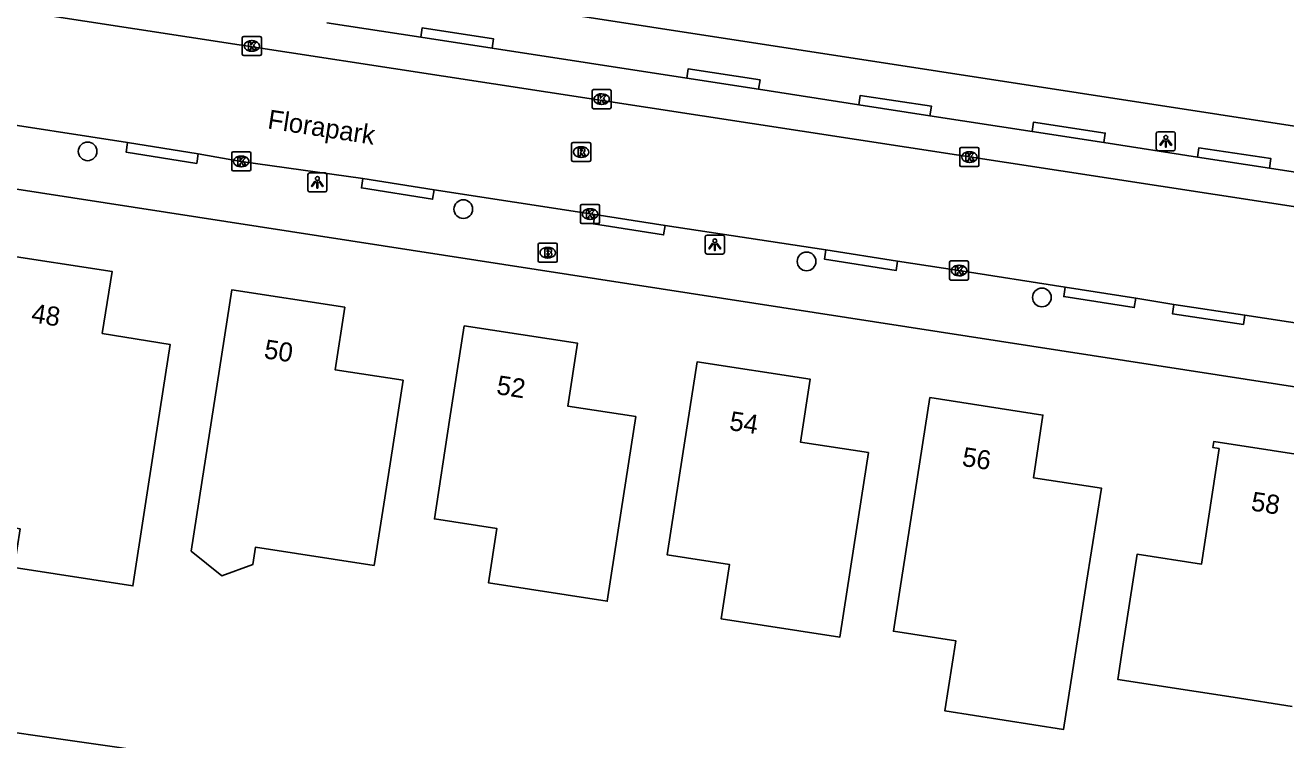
# Model space of a CAD drawing. Extents: x 161486 to 162249, y 379484 to 380829.
# Drawn here: x 161831.1 to 161897.2, y 380609.4 to 380646.8 of the extents above; entities that cross this region are included whole.
import ezdxf

# ---------------------------------------------------------------- set-up
doc = ezdxf.new("R2010")
doc.units = 0
for name, color, linetype in [('IMGEO_Boom', 7, 'Continuous'), ('IMGEO_Brandkraan', 7, 'Continuous'), ('IMGEO_Kolk', 7, 'Continuous'), ('IMGEO_Lichtpunt', 7, 'Continuous'), ('IMGEO_Openbare_ruimte_label', 7, 'Continuous'), ('IMGEO_Pand', 7, 'Continuous'), ('IMGEO_Pand_nummerreeks', 7, 'Continuous'), ('IMGEO_Rijbaan_lokaal_open', 7, 'Continuous'), ('IMGEO_Rioolput', 7, 'Continuous'), ('IMGEO_Voetpad_open', 7, 'Continuous')]:
    doc.layers.add(name, color=color, linetype=linetype)

msp = doc.modelspace()

# ---------------------------------------------------------------- linework, layer by layer
at = {"layer": 'IMGEO_Boom'}
for centre in [(161834.416, 380640.221), (161854.102, 380637.195), (161872.09, 380634.456), (161884.422, 380632.568)]:
    msp.add_circle(centre, 0.489, dxfattribs=at)
at = {"layer": 'IMGEO_Brandkraan'}
for p, q in [((161858.025, 380634.487), (161858.025, 380635.339)), ((161858.1, 380635.413), (161858.952, 380635.413)), ((161858.513, 380635.193), (161858.538, 380635.193)), ((161859.026, 380635.339), (161859.026, 380634.487)), ((161858.952, 380634.413), (161858.1, 380634.413)), ((161858.536, 380634.633), (161858.511, 380634.633))]:
    msp.add_line(p, q, dxfattribs=at)
for points in [[(161858.025, 380634.487), (161858.025, 380635.339)], [(161858.1, 380635.413), (161858.952, 380635.413)], [(161858.373, 380635.113), (161858.373, 380634.713), (161858.586, 380634.713)], [(161858.604, 380635.113), (161858.373, 380635.113)], [(161858.552, 380635.032), (161858.498, 380635.032), (161858.498, 380634.956)], [(161858.498, 380634.956), (161858.551, 380634.956)], [(161858.56, 380634.88), (161858.498, 380634.88), (161858.498, 380634.799)], [(161859.026, 380635.339), (161859.026, 380634.487)], [(161858.952, 380634.413), (161858.1, 380634.413)], [(161858.498, 380634.799), (161858.56, 380634.799)]]:
    msp.add_lwpolyline(points, dxfattribs=at)
for centre, radius, start, end in [((161858.102, 380635.337), 0.0765, 91.55205, 178.44795), ((161858.102, 380635.337), 0.0765, 91.55205, 178.44795), ((161858.553, 380634.994), 0.0379, 267.82845, 90.93552), ((161858.561, 380634.839), 0.0404, 269.87594, 90.50774), ((161858.608, 380634.968), 0.145, 59.4692, 91.53667), ((161858.633, 380635.015), 0.0922, 285.51372, 58.15012), ((161858.638, 380634.823), 0.105, 301.31148, 78.98903), ((161858.95, 380635.337), 0.0765, 1.55205, 88.44795), ((161858.95, 380635.337), 0.0765, 1.55205, 88.44795), ((161858.102, 380634.489), 0.0765, 181.55205, 268.44795), ((161858.102, 380634.489), 0.0765, 181.55205, 268.44795), ((161858.592, 380634.964), 0.251, 268.66757, 293.53466), ((161858.95, 380634.489), 0.0765, 271.55205, 358.44795), ((161858.95, 380634.489), 0.0765, 271.55205, 358.44795)]:
    msp.add_arc(centre, radius, start, end, dxfattribs=at)
for centre, major_axis, ratio, start_param, end_param in [((161858.512, 380634.913), (-0.387, 0.002), 0.722429, 4.712389, 7.853982), ((161858.537, 380634.913), (-0.39, 0.002), 0.717154, 1.570796, 4.712389)]:
    msp.add_ellipse(centre, major_axis=major_axis, ratio=ratio, start_param=start_param, end_param=end_param, dxfattribs=at)
at = {"layer": 'IMGEO_Kolk'}
for p, q in [((161842.519, 380645.317), (161842.519, 380646.169)), ((161842.594, 380646.243), (161843.446, 380646.243)), ((161843.52, 380646.169), (161843.52, 380645.317)), ((161843.03, 380645.463), (161843.005, 380645.463)), ((161843.007, 380646.023), (161843.032, 380646.023)), ((161843.446, 380645.243), (161842.594, 380645.243)), ((161860.927, 380643.457), (161861.779, 380643.457)), ((161860.852, 380642.531), (161860.852, 380643.383)), ((161861.34, 380643.237), (161861.365, 380643.237)), ((161861.853, 380643.383), (161861.853, 380642.531)), ((161861.779, 380642.457), (161860.927, 380642.457)), ((161861.363, 380642.677), (161861.338, 380642.677)), ((161842.04, 380640.195), (161842.892, 380640.195)), ((161880.124, 380639.498), (161880.124, 380640.35)), ((161880.199, 380640.424), (161881.051, 380640.424)), ((161880.612, 380640.204), (161880.637, 380640.204)), ((161881.125, 380640.35), (161881.125, 380639.498)), ((161841.965, 380639.269), (161841.965, 380640.121)), ((161842.453, 380639.975), (161842.478, 380639.975)), ((161842.966, 380640.121), (161842.966, 380639.269)), ((161880.635, 380639.644), (161880.61, 380639.644)), ((161842.892, 380639.195), (161842.04, 380639.195)), ((161842.476, 380639.415), (161842.451, 380639.415)), ((161881.051, 380639.424), (161880.199, 380639.424)), ((161860.244, 380636.511), (161860.244, 380637.363)), ((161860.319, 380637.437), (161861.171, 380637.437)), ((161860.732, 380637.217), (161860.757, 380637.217)), ((161861.245, 380637.363), (161861.245, 380636.511)), ((161861.171, 380636.437), (161860.319, 380636.437)), ((161860.755, 380636.657), (161860.73, 380636.657)), ((161879.58, 380633.553), (161879.58, 380634.405)), ((161879.655, 380634.479), (161880.507, 380634.479)), ((161880.068, 380634.259), (161880.093, 380634.259)), ((161880.581, 380634.405), (161880.581, 380633.553)), ((161880.091, 380633.699), (161880.066, 380633.699)), ((161880.507, 380633.479), (161879.655, 380633.479))]:
    msp.add_line(p, q, dxfattribs=at)
for points in [[(161842.519, 380645.317), (161842.519, 380646.169)], [(161842.594, 380646.243), (161843.446, 380646.243)], [(161843.52, 380646.169), (161843.52, 380645.317)], [(161842.84, 380645.943), (161842.963, 380645.943), (161842.963, 380645.792), (161843.093, 380645.943), (161843.257, 380645.943), (161843.111, 380645.792), (161843.264, 380645.543), (161843.112, 380645.543), (161843.027, 380645.707), (161842.963, 380645.64), (161842.963, 380645.543), (161842.84, 380645.543), (161842.84, 380645.943)], [(161843.446, 380645.243), (161842.594, 380645.243)], [(161860.927, 380643.457), (161861.779, 380643.457)], [(161860.852, 380642.531), (161860.852, 380643.383)], [(161861.173, 380643.157), (161861.296, 380643.157), (161861.296, 380643.006), (161861.426, 380643.157), (161861.59, 380643.157), (161861.444, 380643.006), (161861.597, 380642.757), (161861.445, 380642.757), (161861.36, 380642.921), (161861.296, 380642.854), (161861.296, 380642.757), (161861.173, 380642.757), (161861.173, 380643.157)], [(161861.853, 380643.383), (161861.853, 380642.531)], [(161861.779, 380642.457), (161860.927, 380642.457)], [(161842.04, 380640.195), (161842.892, 380640.195)], [(161880.124, 380639.498), (161880.124, 380640.35)], [(161880.199, 380640.424), (161881.051, 380640.424)], [(161881.125, 380640.35), (161881.125, 380639.498)], [(161841.965, 380639.269), (161841.965, 380640.121)], [(161842.286, 380639.895), (161842.409, 380639.895), (161842.409, 380639.744), (161842.539, 380639.895), (161842.703, 380639.895), (161842.557, 380639.744), (161842.71, 380639.495), (161842.558, 380639.495), (161842.473, 380639.659), (161842.409, 380639.592), (161842.409, 380639.495), (161842.286, 380639.495), (161842.286, 380639.895)], [(161842.966, 380640.121), (161842.966, 380639.269)], [(161880.445, 380640.124), (161880.568, 380640.124), (161880.568, 380639.973), (161880.698, 380640.124), (161880.862, 380640.124), (161880.716, 380639.973), (161880.869, 380639.724), (161880.717, 380639.724), (161880.632, 380639.888), (161880.568, 380639.821), (161880.568, 380639.724), (161880.445, 380639.724), (161880.445, 380640.124)], [(161842.892, 380639.195), (161842.04, 380639.195)], [(161881.051, 380639.424), (161880.199, 380639.424)], [(161860.244, 380636.511), (161860.244, 380637.363)], [(161860.319, 380637.437), (161861.171, 380637.437)], [(161860.565, 380637.137), (161860.688, 380637.137), (161860.688, 380636.986), (161860.818, 380637.137), (161860.982, 380637.137), (161860.836, 380636.986), (161860.989, 380636.737), (161860.837, 380636.737), (161860.752, 380636.901), (161860.688, 380636.834), (161860.688, 380636.737), (161860.565, 380636.737), (161860.565, 380637.137)], [(161861.245, 380637.363), (161861.245, 380636.511)], [(161861.171, 380636.437), (161860.319, 380636.437)], [(161879.58, 380633.553), (161879.58, 380634.405)], [(161879.655, 380634.479), (161880.507, 380634.479)], [(161880.581, 380634.405), (161880.581, 380633.553)], [(161879.901, 380634.179), (161880.024, 380634.179), (161880.024, 380634.028), (161880.154, 380634.179), (161880.318, 380634.179), (161880.172, 380634.028), (161880.325, 380633.779), (161880.173, 380633.779), (161880.088, 380633.943), (161880.024, 380633.876), (161880.024, 380633.779), (161879.901, 380633.779), (161879.901, 380634.179)], [(161880.507, 380633.479), (161879.655, 380633.479)]]:
    msp.add_lwpolyline(points, dxfattribs=at)
for centre, start, end in [((161842.596, 380646.167), 91.55205, 178.44795), ((161842.596, 380646.167), 91.55205, 178.44795), ((161843.444, 380646.167), 1.55205, 88.44795), ((161843.444, 380646.167), 1.55205, 88.44795), ((161842.596, 380645.319), 181.55205, 268.44795), ((161842.596, 380645.319), 181.55205, 268.44795), ((161843.444, 380645.319), 271.55205, 358.44795), ((161843.444, 380645.319), 271.55205, 358.44795), ((161860.929, 380643.381), 91.55205, 178.44795), ((161860.929, 380643.381), 91.55205, 178.44795), ((161861.777, 380643.381), 1.55205, 88.44795), ((161861.777, 380643.381), 1.55205, 88.44795), ((161860.929, 380642.533), 181.55205, 268.44795), ((161860.929, 380642.533), 181.55205, 268.44795), ((161861.777, 380642.533), 271.55205, 358.44795), ((161861.777, 380642.533), 271.55205, 358.44795), ((161842.042, 380640.119), 91.55205, 178.44795), ((161842.042, 380640.119), 91.55205, 178.44795), ((161842.89, 380640.119), 1.55205, 88.44795), ((161842.89, 380640.119), 1.55205, 88.44795), ((161880.201, 380640.348), 91.55205, 178.44795), ((161880.201, 380640.348), 91.55205, 178.44795), ((161881.049, 380640.348), 1.55205, 88.44795), ((161881.049, 380640.348), 1.55205, 88.44795), ((161880.201, 380639.5), 181.55205, 268.44795), ((161880.201, 380639.5), 181.55205, 268.44795), ((161881.049, 380639.5), 271.55205, 358.44795), ((161881.049, 380639.5), 271.55205, 358.44795), ((161842.042, 380639.271), 181.55205, 268.44795), ((161842.042, 380639.271), 181.55205, 268.44795), ((161842.89, 380639.271), 271.55205, 358.44795), ((161842.89, 380639.271), 271.55205, 358.44795), ((161860.321, 380637.361), 91.55205, 178.44795), ((161860.321, 380637.361), 91.55205, 178.44795), ((161861.169, 380637.361), 1.55205, 88.44795), ((161861.169, 380637.361), 1.55205, 88.44795), ((161860.321, 380636.513), 181.55205, 268.44795), ((161860.321, 380636.513), 181.55205, 268.44795), ((161861.169, 380636.513), 271.55205, 358.44795), ((161861.169, 380636.513), 271.55205, 358.44795), ((161879.657, 380634.403), 91.55205, 178.44795), ((161879.657, 380634.403), 91.55205, 178.44795), ((161880.505, 380634.403), 1.55205, 88.44795), ((161880.505, 380634.403), 1.55205, 88.44795), ((161879.657, 380633.555), 181.55205, 268.44795), ((161879.657, 380633.555), 181.55205, 268.44795), ((161880.505, 380633.555), 271.55205, 358.44795), ((161880.505, 380633.555), 271.55205, 358.44795)]:
    msp.add_arc(centre, 0.0765, start, end, dxfattribs=at)
for centre, major_axis, ratio, start_param, end_param in [((161843.006, 380645.743), (-0.387, 0.002), 0.722429, 4.712389, 7.853982), ((161843.031, 380645.743), (-0.39, 0.002), 0.717154, 1.570796, 4.712389), ((161861.339, 380642.957), (-0.387, 0.002), 0.722429, 4.712389, 7.853982), ((161861.364, 380642.957), (-0.39, 0.002), 0.717154, 1.570796, 4.712389), ((161880.611, 380639.924), (-0.387, 0.002), 0.722429, 4.712389, 7.853982), ((161880.636, 380639.924), (-0.39, 0.002), 0.717154, 1.570796, 4.712389), ((161842.452, 380639.695), (-0.387, 0.002), 0.722429, 4.712389, 7.853982), ((161842.477, 380639.695), (-0.39, 0.002), 0.717154, 1.570796, 4.712389), ((161860.731, 380636.937), (-0.387, 0.002), 0.722429, 4.712389, 7.853982), ((161860.756, 380636.937), (-0.39, 0.002), 0.717154, 1.570796, 4.712389), ((161880.067, 380633.979), (-0.387, 0.002), 0.722429, 4.712389, 7.853982), ((161880.092, 380633.979), (-0.39, 0.002), 0.717154, 1.570796, 4.712389)]:
    msp.add_ellipse(centre, major_axis=major_axis, ratio=ratio, start_param=start_param, end_param=end_param, dxfattribs=at)
at = {"layer": 'IMGEO_Lichtpunt'}
for p, q in [((161890.416, 380641.156), (161890.416, 380640.349)), ((161890.416, 380641.156), (161890.416, 380640.349)), ((161891.318, 380641.251), (161890.51, 380641.251)), ((161891.318, 380641.251), (161890.51, 380641.251)), ((161891.412, 380640.349), (161891.412, 380641.156)), ((161891.412, 380640.349), (161891.412, 380641.156)), ((161890.51, 380640.255), (161891.318, 380640.255)), ((161890.51, 380640.255), (161891.318, 380640.255)), ((161845.954, 380639.001), (161845.954, 380638.194)), ((161845.954, 380639.001), (161845.954, 380638.194)), ((161846.856, 380639.096), (161846.048, 380639.096)), ((161846.856, 380639.096), (161846.048, 380639.096)), ((161846.95, 380638.194), (161846.95, 380639.001)), ((161846.95, 380638.194), (161846.95, 380639.001)), ((161846.048, 380638.1), (161846.856, 380638.1)), ((161846.048, 380638.1), (161846.856, 380638.1)), ((161866.785, 380635.739), (161866.785, 380634.932)), ((161866.785, 380635.739), (161866.785, 380634.932)), ((161867.687, 380635.834), (161866.879, 380635.834)), ((161867.687, 380635.834), (161866.879, 380635.834)), ((161867.781, 380634.932), (161867.781, 380635.739)), ((161867.781, 380634.932), (161867.781, 380635.739)), ((161866.879, 380634.838), (161867.687, 380634.838)), ((161866.879, 380634.838), (161867.687, 380634.838))]:
    msp.add_line(p, q, dxfattribs=at)
for points in [[(161890.79, 380640.82), (161890.829, 380640.792), (161890.641, 380640.53), (161890.603, 380640.557), (161890.79, 380640.82)], [(161891.002, 380640.792), (161891.04, 380640.819), (161891.227, 380640.557), (161891.188, 380640.529), (161891.002, 380640.792)], [(161890.892, 380640.772), (161890.939, 380640.772), (161890.939, 380640.45), (161890.892, 380640.45), (161890.892, 380640.772)], [(161846.328, 380638.665), (161846.367, 380638.637), (161846.179, 380638.375), (161846.141, 380638.402), (161846.328, 380638.665)], [(161846.43, 380638.617), (161846.477, 380638.617), (161846.477, 380638.295), (161846.43, 380638.295), (161846.43, 380638.617)], [(161846.54, 380638.637), (161846.578, 380638.664), (161846.765, 380638.402), (161846.726, 380638.374), (161846.54, 380638.637)], [(161867.159, 380635.403), (161867.198, 380635.375), (161867.01, 380635.113), (161866.972, 380635.14), (161867.159, 380635.403)], [(161867.261, 380635.355), (161867.308, 380635.355), (161867.308, 380635.033), (161867.261, 380635.033), (161867.261, 380635.355)], [(161867.371, 380635.375), (161867.409, 380635.402), (161867.596, 380635.14), (161867.557, 380635.112), (161867.371, 380635.375)]]:
    msp.add_lwpolyline(points, dxfattribs=at)
for centre in [(161890.915, 380640.954), (161846.453, 380638.799), (161867.284, 380635.537)]:
    msp.add_circle(centre, 0.0994, dxfattribs=at)
for centre, start, end in [((161890.51, 380641.156), 90, 180), ((161890.51, 380641.156), 90, 180), ((161891.318, 380641.156), 0, 90), ((161891.318, 380641.156), 0, 90), ((161890.51, 380640.349), 180, 270), ((161890.51, 380640.349), 180, 270), ((161891.318, 380640.349), 270, 0), ((161891.318, 380640.349), 270, 360), ((161846.048, 380639.001), 90, 180), ((161846.048, 380639.001), 90, 180), ((161846.856, 380639.001), 0, 90), ((161846.856, 380639.001), 0, 90), ((161846.048, 380638.194), 180, 270), ((161846.048, 380638.194), 180, 270), ((161846.856, 380638.194), 270, 0), ((161846.856, 380638.194), 270, 360), ((161866.879, 380635.739), 90, 180), ((161866.879, 380635.739), 90, 180), ((161867.687, 380635.739), 0, 90), ((161867.687, 380635.739), 0, 90), ((161866.879, 380634.932), 180, 270), ((161866.879, 380634.932), 180, 270), ((161867.687, 380634.932), 270, 0), ((161867.687, 380634.932), 270, 360)]:
    msp.add_arc(centre, 0.0946, start, end, dxfattribs=at)
at = {"layer": 'IMGEO_Pand'}
for points in [[(161830.564, 380618.414), (161830.878, 380620.439), (161826.847, 380621.064), (161827.438, 380624.873), (161828.206, 380624.754), (161829.004, 380629.9), (161829.77, 380634.84), (161835.7, 380633.93), (161835.178, 380630.68), (161838.733, 380630.109), (161837.972, 380625.168), (161836.784, 380617.449), (161830.564, 380618.414)], [(161849.439, 380618.528), (161843.216, 380619.487), (161843.075, 380618.581), (161841.45, 380617.984), (161839.833, 380619.278), (161840.393, 380622.863), (161841.198, 380628.02), (161841.97, 380632.96), (161847.89, 380632.05), (161847.381, 380628.781), (161850.948, 380628.226), (161850.179, 380623.286), (161849.439, 380618.528)], [(161853.387, 380626.139), (161852.584, 380620.962), (161855.867, 380620.453), (161855.425, 380617.606), (161861.648, 380616.647), (161862.378, 380621.38), (161863.141, 380626.321), (161859.581, 380626.87), (161860.089, 380630.164), (161854.153, 380631.079), (161853.387, 380626.139)], [(161865.587, 380624.261), (161864.778, 380619.087), (161868.059, 380618.574), (161867.614, 380615.728), (161873.837, 380614.769), (161874.567, 380619.502), (161875.33, 380624.443), (161871.77, 380624.992), (161872.278, 380628.286), (161866.36, 380629.2), (161865.587, 380624.261)], [(161876.976, 380617.233), (161876.639, 380615.08), (161879.917, 380614.567), (161879.344, 380610.901), (161885.56, 380609.931), (161886.768, 380617.641), (161887.542, 380622.58), (161883.983, 380623.114), (161884.477, 380626.406), (161878.551, 380627.319), (161877.78, 380622.379), (161876.976, 380617.233)], [(161899.541, 380624.084), (161893.436, 380625.025), (161893.386, 380624.699), (161893.712, 380624.647), (161892.784, 380618.592), (161889.409, 380619.11), (161888.652, 380614.168), (161888.404, 380612.549), (161894.439, 380611.618), (161897.545, 380611.139)]]:
    msp.add_lwpolyline(points, dxfattribs=at)
at = {"layer": 'IMGEO_Rijbaan_lokaal_open'}
for points in [[(161921.635, 380633.64), (161896.119, 380637.555), (161799.277, 380652.426)], [(161828.567, 380641.917), (161836.508, 380640.681)], [(161836.508, 380640.681), (161840.209, 380640.087)], [(161840.209, 380640.087), (161842.462, 380639.696), (161848.844, 380638.801)], [(161848.844, 380638.801), (161852.574, 380638.203)], [(161852.574, 380638.203), (161860.998, 380636.913)], [(161860.998, 380636.913), (161864.674, 380636.339)], [(161864.674, 380636.339), (161873.104, 380635.067)], [(161873.104, 380635.067), (161876.861, 380634.467)], [(161876.861, 380634.467), (161880.077, 380633.98), (161885.647, 380633.107)], [(161885.647, 380633.107), (161889.34, 380632.533)], [(161889.34, 380632.533), (161891.34, 380632.201)], [(161891.34, 380632.201), (161895.056, 380631.647)], [(161895.056, 380631.647), (161898.375, 380631.13), (161906.524, 380629.872)]]:
    msp.add_lwpolyline(points, dxfattribs=at)
at = {"layer": 'IMGEO_Rioolput'}
for p, q in [((161859.776, 380639.761), (161859.776, 380640.613)), ((161859.851, 380640.687), (161860.703, 380640.687)), ((161860.264, 380640.467), (161860.289, 380640.467)), ((161860.777, 380640.613), (161860.777, 380639.761)), ((161860.703, 380639.687), (161859.851, 380639.687)), ((161860.287, 380639.907), (161860.262, 380639.907))]:
    msp.add_line(p, q, dxfattribs=at)
for points in [[(161859.776, 380639.761), (161859.776, 380640.613)], [(161859.851, 380640.687), (161860.703, 380640.687)], [(161860.365, 380640.385), (161860.113, 380640.387), (161860.113, 380639.987)], [(161860.113, 380639.987), (161860.237, 380639.987), (161860.237, 380640.149), (161860.248, 380640.149)], [(161860.291, 380640.306), (161860.237, 380640.306), (161860.237, 380640.225)], [(161860.237, 380640.225), (161860.289, 380640.225)], [(161860.777, 380640.613), (161860.777, 380639.761)], [(161860.703, 380639.687), (161859.851, 380639.687)], [(161860.295, 380640.12), (161860.366, 380639.987), (161860.506, 380639.987), (161860.441, 380640.113)]]:
    msp.add_lwpolyline(points, dxfattribs=at)
for centre, radius, start, end in [((161859.853, 380640.611), 0.0765, 91.55205, 178.44795), ((161859.853, 380640.611), 0.0765, 91.55205, 178.44795), ((161860.247, 380640.096), 0.0533, 26.02933, 88.69889), ((161860.273, 380640.414), 0.19, 274.7715, 282.96867), ((161860.297, 380640.21), 0.0964, 77.00612, 93.18647), ((161860.311, 380640.267), 0.0378, 276.66336, 79.67722), ((161860.364, 380640.275), 0.109, 350.36119, 89.41601), ((161860.362, 380640.275), 0.112, 277.58423, 350.98172), ((161860.346, 380640.06), 0.108, 29.51342, 73.79051), ((161860.701, 380640.611), 0.0765, 1.55205, 88.44795), ((161860.701, 380640.611), 0.0765, 1.55205, 88.44795), ((161859.853, 380639.763), 0.0765, 181.55205, 268.44795), ((161859.853, 380639.763), 0.0765, 181.55205, 268.44795), ((161860.701, 380639.763), 0.0765, 271.55205, 358.44795), ((161860.701, 380639.763), 0.0765, 271.55205, 358.44795)]:
    msp.add_arc(centre, radius, start, end, dxfattribs=at)
for centre, major_axis, ratio, start_param, end_param in [((161860.263, 380640.187), (-0.387, 0.002), 0.722429, 4.712389, 7.853982), ((161860.288, 380640.187), (-0.39, 0.002), 0.717154, 1.570796, 4.712389)]:
    msp.add_ellipse(centre, major_axis=major_axis, ratio=ratio, start_param=start_param, end_param=end_param, dxfattribs=at)
at = {"layer": 'IMGEO_Voetpad_open'}
for points in [[(161925.546, 380637.356), (161924.835, 380637.387), (161916.207, 380638.698), (161908.673, 380639.841), (161797.167, 380657.035)], [(161846.947, 380646.964), (161851.871, 380646.205)], [(161925.898, 380623.516), (161823.912, 380639.282), (161780.025, 380646.103)], [(161851.871, 380646.205), (161851.947, 380646.699), (161855.682, 380646.123), (161855.606, 380645.629)], [(161855.606, 380645.629), (161851.871, 380646.205)], [(161855.606, 380645.629), (161865.816, 380644.054)], [(161865.816, 380644.054), (161865.891, 380644.547), (161869.65, 380643.969), (161869.575, 380643.474)], [(161869.575, 380643.474), (161865.816, 380644.054)], [(161869.575, 380643.474), (161874.831, 380642.664)], [(161874.831, 380642.664), (161874.906, 380643.157), (161878.629, 380642.592), (161878.553, 380642.09)], [(161878.553, 380642.09), (161874.831, 380642.664)], [(161878.553, 380642.09), (161883.909, 380641.264)], [(161883.909, 380641.264), (161883.985, 380641.758), (161887.739, 380641.179), (161887.663, 380640.685)], [(161887.663, 380640.685), (161883.909, 380641.264)], [(161840.209, 380640.087), (161840.13, 380639.594), (161836.429, 380640.188), (161836.508, 380640.681)], [(161887.663, 380640.685), (161892.581, 380639.926)], [(161892.581, 380639.926), (161892.653, 380640.407), (161896.423, 380639.84), (161896.349, 380639.345)], [(161896.349, 380639.345), (161892.581, 380639.926)], [(161896.349, 380639.345), (161918.986, 380635.854)], [(161852.574, 380638.203), (161852.495, 380637.71), (161848.765, 380638.308), (161848.844, 380638.801)], [(161864.674, 380636.339), (161864.597, 380635.845), (161860.921, 380636.419), (161860.998, 380636.913)], [(161876.861, 380634.467), (161876.783, 380633.974), (161873.026, 380634.574), (161873.104, 380635.067)], [(161889.34, 380632.533), (161889.264, 380632.039), (161885.571, 380632.613), (161885.647, 380633.107)], [(161895.056, 380631.647), (161894.983, 380631.153), (161891.267, 380631.707), (161891.34, 380632.201)], [(161883.887, 380600.126), (161887.936, 380599.416), (161888.243, 380601.193), (161879.814, 380602.708), (161803.016, 380613.72)]]:
    msp.add_lwpolyline(points, dxfattribs=at)

# ---------------------------------------------------------------- texts
at = {"layer": 'IMGEO_Openbare_ruimte_label'}
msp.add_text('Florapark', height=1, rotation=351.25384, dxfattribs=at).set_placement((161843.805, 380641.428))
at = {"layer": 'IMGEO_Pand_nummerreeks'}
for s, rotation, p in [('48', 351.27562, (161831.423, 380631.268)), ('50', 351.26111, (161843.617, 380629.388)), ('52', 351.23716, (161855.801, 380627.505)), ('54', 351.22037, (161868.001, 380625.628)), ('56', 351.23948, (161880.197, 380623.747)), ('58', 351.24149, (161895.338, 380621.412))]:
    msp.add_text(s, height=1, rotation=rotation, dxfattribs=at).set_placement(p)

doc.saveas('drawing.dxf')
